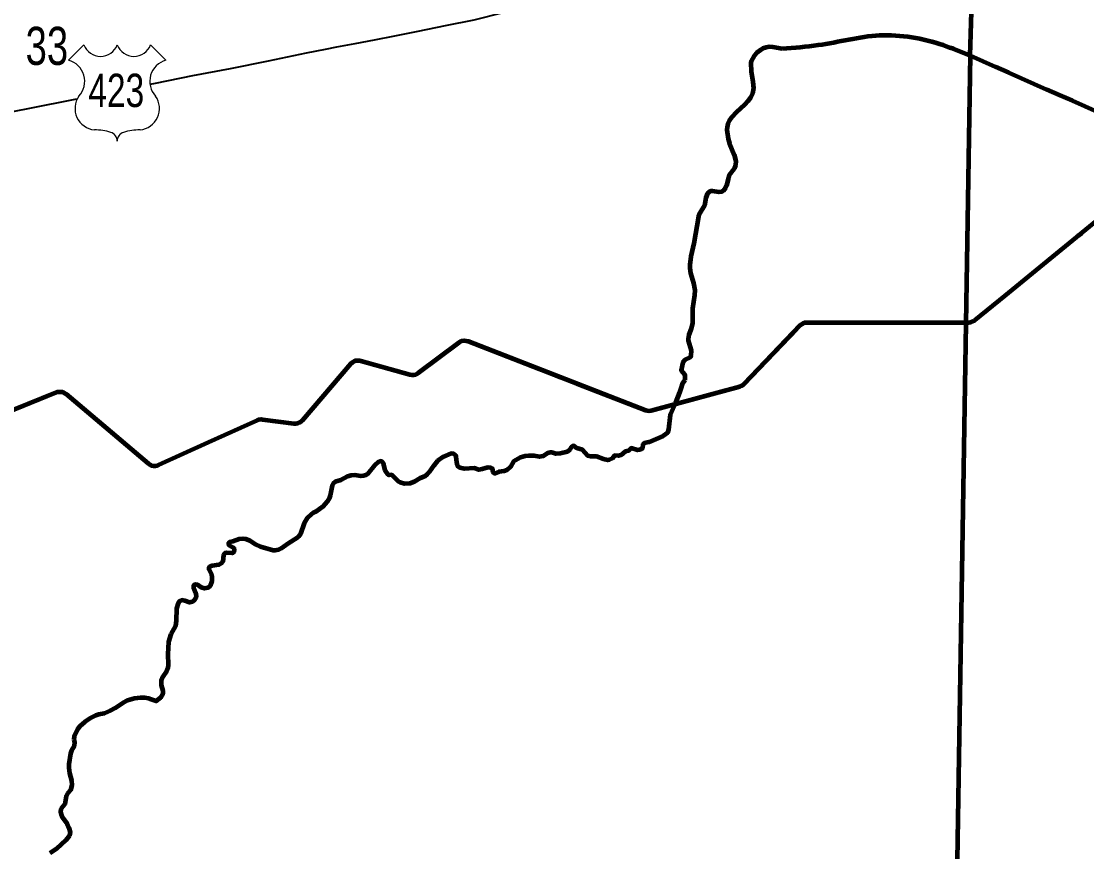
# Model space of a CAD drawing. Extents: x 553962 to 842807, y 8883888 to 9032388.
# Drawn here: x 627312 to 638482, y 8964625 to 8973335 of the extents above; entities that cross this region are included whole.
import ezdxf
from ezdxf.enums import TextEntityAlignment as Align

# ---------------------------------------------------------------- set-up
doc = ezdxf.new("R2010")
doc.units = 0
doc.header["$LTSCALE"] = 160
doc.linetypes.add('DOT_DASHED', pattern=[7.7, 5, -1.2, 0.3, -1.2])
for name, color, linetype, lineweight in [('11', 7, 'Continuous', 25), ('15', 7, 'Continuous', 25), ('21', 7, 'Continuous', 25), ('27', 7, 'Continuous', 90), ('33', 7, 'Continuous', 13), ('7', 7, 'Continuous', 90)]:
    doc.layers.add(name, color=color, linetype=linetype, lineweight=lineweight)

msp = doc.modelspace()

# ---------------------------------------------------------------- linework, layer by layer
at = {"layer": '11'}
for p, q in [((627808.4, 8972926.9), (627968.3, 8973086.8)), ((628667.7, 8973086.8), (628827.6, 8972926.9))]:
    msp.add_line(p, q, dxfattribs=at)
for centre, radius, start, end in [((628143.2, 8973153.7), 187.2, 200.95927, 339.04073), ((628492.8, 8973153.7), 187.2, 200.95927, 339.04073), ((627746.3, 8972705), 230.3, 317.5721, 74.36886), ((628889.7, 8972705), 230.3, 105.62774, 222.4279), ((628099.8, 8972419.9), 224.7, 144.73733, 264.65778), ((628536.2, 8972419.9), 224.7, 275.34222, 35.26267), ((628077.9, 8971606.4), 589.7, 72.89371, 89.90057), ((628223.6, 8972079.8), 94.4, 357.69345, 72.92955), ((628412.4, 8972079.8), 94.4, 107.07045, 182.30655), ((628558.1, 8971606.4), 589.7, 90.09943, 107.10629)]:
    msp.add_arc(centre, radius, start, end, dxfattribs=at)
at = {"layer": '15', "lineweight": 40}
for points in [[(636526.5, 8974783.6), (636082.7, 8974635.6), (635662.2, 8974501.7), (635260.8, 8974371.9), (634884.1, 8974246.1), (634508.7, 8974119.3), (634143, 8973999.6), (633777.1, 8973878.8), (633411.3, 8973759), (633045.5, 8973640.3), (632701.6, 8973531.6), (632515, 8973468.2), (632359.8, 8973423.8), (632056.8, 8973345.2), (631756.7, 8973285.7), (631470.2, 8973228.1), (631226.1, 8973179.7), (631010.7, 8973135.2), (630810.4, 8973099.9), (630618.3, 8973063.5), (630498.6, 8973037.3), (630299.5, 8972998.9)], [(630299.5, 8972998.9), (629900.9, 8972917.2), (629502.3, 8972835.4), (629106.4, 8972761.7), (628714.6, 8972683.9), (628658.2, 8972671.9)], [(627892.1, 8972517.3), (627787.3, 8972497.2), (626527.3, 8972247.8), (625278.3, 8971995.4), (625208.3, 8971975.3), (624859.1, 8971919.6), (624586.2, 8971856.1), (624327.1, 8971807.6), (624078.9, 8971766.2), (623877.2, 8971718.8), (623688.2, 8971682.4)]]:
    msp.add_lwpolyline(points, dxfattribs=at)
at = {"layer": '21'}
for points in [[(635289.1, 8973046.9), (635193.3, 8973064.8), (635152.3, 8973065.7), (635121.8, 8973060.6), (635088.4, 8973049.6), (635061.3, 8973033.5), (635024.5, 8973002.4), (634997.2, 8972972.3), (634966.1, 8972918.2), (634961, 8972900.1), (634963.3, 8972809), (634982.5, 8972700.9), (634988.3, 8972634.8), (634977.1, 8972576.7), (634957, 8972536.6), (634931, 8972498.5), (634893.6, 8972457.3), (634810.8, 8972383.1), (634757.5, 8972324.9), (634734.8, 8972291.8), (634721.1, 8972258.8), (634713.2, 8972225.7), (634711, 8972195.6), (634723.7, 8972103.5), (634738.5, 8972051.5), (634787.3, 8971934.3), (634802.1, 8971867.3), (634801, 8971826.2), (634787, 8971787.1), (634735.3, 8971720.9), (634725.3, 8971693.9), (634707.4, 8971613.7), (634694.8, 8971588.7), (634670.6, 8971557.6), (634653, 8971546.5), (634625.3, 8971541.5), (634559.7, 8971552.4), (634539.5, 8971553.4), (634505.6, 8971527.3), (634489.3, 8971482.2), (634473.5, 8971402), (634424.6, 8971322.8), (634411, 8971288.8), (634363.8, 8971005.2), (634331.5, 8970867), (634319.9, 8970779.8), (634321.1, 8970743.8), (634328.9, 8970692.7), (634361.6, 8970589.6), (634374.7, 8970513.5), (634371.4, 8970461.4), (634350, 8970323.2), (634349.1, 8970169.9), (634336.1, 8970107.8), (634312.2, 8970046.7), (634303.6, 8970002.6), (634304.6, 8969985.6), (634333.8, 8969882.4), (634332.9, 8969828.3), (634324.3, 8969808.3), (634272.2, 8969782.2), (634248.5, 8969757.1), (634230.1, 8969676), (634268.6, 8969630), (634268.6, 8969569.3)], [(634268.6, 8969569.3), (634244.3, 8969539), (634226.1, 8969484.3), (634214, 8969441.9), (634171.5, 8969332.7), (634116.8, 8969205.3), (634098.6, 8969053.6), (634086.5, 8969017.2), (634039.3, 8968984.8)], [(634039.3, 8968984.8), (633892.2, 8968920.1), (633841.2, 8968911.2), (633829, 8968894.2), (633826.5, 8968860.1), (633814.7, 8968848.1), (633792.7, 8968839.1), (633772.6, 8968838), (633707.3, 8968856), (633679.2, 8968828.9), (633643, 8968822.8), (633597.4, 8968783.7), (633572.7, 8968776.6), (633532.2, 8968781.6), (633506.6, 8968748.5), (633477, 8968733.4), (633461.8, 8968732.4), (633415.1, 8968740.3), (633342.3, 8968771.2), (633285, 8968769.1), (633251.4, 8968778.1), (633194.6, 8968839.1), (633136, 8968858.1), (633110.7, 8968880), (633099.8, 8968882), (633077.7, 8968869), (633061.8, 8968841.9), (633034, 8968818.8), (632961, 8968800.7), (632917, 8968797.6), (632873.8, 8968812.6), (632857.7, 8968813.5), (632829.5, 8968806.5), (632784.3, 8968774.4), (632762.5, 8968768.3), (632743.5, 8968767.3), (632689.7, 8968778.2), (632635, 8968777.1), (632594.3, 8968772.1), (632546, 8968759), (632474, 8968715.8), (632441.1, 8968661.6), (632402.4, 8968626.5), (632375.7, 8968616.5), (632320, 8968608.4), (632276, 8968592.3), (632267.3, 8968594.3), (632260.3, 8968604.3), (632251.7, 8968645.3), (632234.7, 8968652.3), (632204.8, 8968654.2), (632145, 8968637.1), (632109, 8968631.1), (632058.6, 8968648), (631959.9, 8968641.8), (631914.2, 8968649.8), (631895.5, 8968662.8), (631887.1, 8968674.8), (631878, 8968708.8), (631869.8, 8968767.9), (631863.3, 8968783.9), (631842.8, 8968796.9), (631814.7, 8968800.9), (631735.7, 8968766.7), (631677.1, 8968724.5), (631636.5, 8968676.4), (631586.8, 8968606.2)], [(631586.8, 8968606.2), (631586.8, 8968606.2), (631566, 8968583.1), (631538.7, 8968561.1), (631495.2, 8968543), (631432.7, 8968503.8), (631386.3, 8968486.7), (631328.7, 8968484.6), (631284.8, 8968496.6), (631269.3, 8968505.5), (631202.2, 8968575.6), (631191.8, 8968578.5), (631168.3, 8968573.5), (631157.2, 8968578.5), (631126.3, 8968623.5), (631111.8, 8968681.6), (631101.9, 8968706.6), (631091.9, 8968716.6), (631075.5, 8968722.6), (631055.8, 8968713.5), (631019.8, 8968680.4), (630944.5, 8968589.2), (630924.7, 8968575.1), (630898.9, 8968567.1), (630870.7, 8968563), (630810.1, 8968573.9), (630771.4, 8968571.9), (630733.8, 8968558.8), (630662, 8968521.6), (630604.2, 8968505.5), (630582.5, 8968486.4), (630570.5, 8968464.4), (630552, 8968360.2), (630538.6, 8968328.1), (630519, 8968295), (630475.5, 8968245.9), (630400.9, 8968188.7), (630373.3, 8968178.6), (630353.6, 8968166.6), (630308.6, 8968122.4), (630276.4, 8968071.3), (630238.3, 8967960.1), (630219.6, 8967931), (630204, 8967915.9), (630110, 8967856.7), (630037.7, 8967805.5), (630008, 8967791.4), (629973.1, 8967784.4), (629952.7, 8967785.3), (629818.6, 8967822.2), (629765.8, 8967848.1), (629713, 8967885.1), (629664.5, 8967904.1), (629633.8, 8967907), (629598, 8967904), (629531.5, 8967879.8), (629496.2, 8967871.8), (629483.7, 8967859.7), (629486.2, 8967847.7), (629492.6, 8967840.7), (629540.7, 8967810.7), (629545.3, 8967784.7), (629540.8, 8967768.7), (629532.8, 8967760.6), (629522.4, 8967757.6), (629462.2, 8967760.5), (629444.6, 8967756.5), (629432.2, 8967733.4), (629423.8, 8967670.3), (629408.2, 8967648.3), (629382.3, 8967632.2), (629313.2, 8967622.1), (629285.3, 8967611), (629277.8, 8967603), (629278.1, 8967588), (629305.3, 8967533.9), (629310.7, 8967502.9), (629308.8, 8967461.8), (629293.1, 8967414.7), (629266.5, 8967393.6), (629234, 8967384.6), (629199.3, 8967395.5), (629158.3, 8967424.5), (629139.8, 8967426.5), (629123.2, 8967422.5), (629117.6, 8967414.4), (629118, 8967394.4), (629139.5, 8967343.4), (629144.7, 8967309.3), (629140.5, 8967289.3), (629122.5, 8967256.2), (629103.3, 8967245.2), (629075.3, 8967238.1), (629026.3, 8967257.1), (628994.8, 8967264), (628978.7, 8967255), (628957.3, 8967232.9), (628940.9, 8967175.8), (628937.1, 8967045.6), (628928.9, 8966993.5), (628879.5, 8966907.3)], [(628879.5, 8966907.3), (628856.2, 8966825.1), (628856.2, 8966825.1), (628847.9, 8966696.9), (628850.9, 8966584.7), (628846.8, 8966548.7), (628833.2, 8966513.6), (628795.6, 8966457.4), (628777.8, 8966417.3), (628777.8, 8966370.3), (628794.8, 8966312.2), (628795, 8966279.2), (628772.4, 8966240.1), (628724.9, 8966202.9), (628672.1, 8966222.8)], [(628672.1, 8966222.8), (628644.5, 8966231.7), (628607, 8966237.7), (628560.1, 8966237.6), (628499.1, 8966232.5), (628424.4, 8966210.3), (628380.7, 8966187.2), (628295.1, 8966129), (628244.3, 8966100.9), (628182.1, 8966074.8), (628126, 8966063.7), (628091.9, 8966052.6), (628032.2, 8966021.4), (627977.3, 8965986.3), (627925.1, 8965941.1), (627901.8, 8965910.1), (627866.5, 8965837.9), (627864.4, 8965796.7)], [(627864.4, 8965796.7), (627870.8, 8965773.8), (627867.2, 8965732.7), (627839, 8965684.6), (627827.1, 8965654.5), (627811.8, 8965541.3), (627811.5, 8965505.3), (627817.4, 8965449.2), (627838.1, 8965372.1), (627841, 8965321), (627826.7, 8965271.9), (627798.1, 8965236.8), (627783.4, 8965207.8), (627766.8, 8965123.6), (627733.2, 8965082.5), (627726.4, 8965067.5), (627723.3, 8965046.4), (627728.3, 8965015.4), (627739.7, 8964986.4), (627792.5, 8964916.3), (627811.7, 8964876.3), (627823.6, 8964830.2), (627816, 8964796.2)], [(627816, 8964796.2), (627816, 8964796.2), (627780.2, 8964746.1), (627680.5, 8964655.8), (627612, 8964609.6)]]:
    msp.add_lwpolyline(points, dxfattribs=at)
at = {"layer": '27'}
for points in [[(637260.6, 8972975.8), (637390.8, 8977204.2), (635350.7, 8977923.9), (623791.9, 8983133)], [(635289.1, 8973046.9), (635193.3, 8973064.8), (635152.3, 8973065.7), (635121.8, 8973060.6), (635088.4, 8973049.6), (635061.3, 8973033.5), (635024.5, 8973002.4), (634997.2, 8972972.3), (634966.1, 8972918.2), (634961, 8972900.1), (634963.3, 8972809), (634982.5, 8972700.9), (634988.3, 8972634.8), (634977.1, 8972576.7), (634957, 8972536.6), (634931, 8972498.5), (634893.6, 8972457.3), (634810.8, 8972383.1), (634757.5, 8972324.9), (634734.8, 8972291.8), (634721.1, 8972258.8), (634713.2, 8972225.7), (634711, 8972195.6), (634723.7, 8972103.5), (634738.5, 8972051.5), (634787.3, 8971934.3), (634802.1, 8971867.3), (634801, 8971826.2), (634787, 8971787.1), (634735.3, 8971720.9), (634725.3, 8971693.9), (634707.4, 8971613.7), (634694.8, 8971588.7), (634670.6, 8971557.6), (634653, 8971546.5), (634625.3, 8971541.5), (634559.7, 8971552.4), (634539.5, 8971553.4), (634505.6, 8971527.3), (634489.3, 8971482.2), (634473.5, 8971402), (634424.6, 8971322.8), (634411, 8971288.8), (634363.8, 8971005.2), (634331.5, 8970867), (634319.9, 8970779.8), (634321.1, 8970743.8), (634328.9, 8970692.7), (634361.6, 8970589.6), (634374.7, 8970513.5), (634371.4, 8970461.4), (634350, 8970323.2), (634349.1, 8970169.9), (634336.1, 8970107.8), (634312.2, 8970046.7), (634303.6, 8970002.6), (634304.6, 8969985.6), (634333.8, 8969882.4), (634332.9, 8969828.3), (634324.3, 8969808.3), (634272.2, 8969782.2), (634248.5, 8969757.1), (634230.1, 8969676), (634268.6, 8969630), (634268.6, 8969569.3)], [(637260.6, 8972975.8), (637076.8, 8961505.7), (634855.7, 8958401.3), (634875.3, 8955110.3)], [(634268.6, 8969569.3), (634244.3, 8969539), (634226.1, 8969484.3), (634214, 8969441.9), (634171.5, 8969332.7), (634116.8, 8969205.3), (634098.6, 8969053.6), (634086.5, 8969017.2), (634039.3, 8968984.8)], [(634039.3, 8968984.8), (633892.2, 8968920.1), (633841.2, 8968911.2), (633829, 8968894.2), (633826.5, 8968860.1), (633814.7, 8968848.1), (633792.7, 8968839.1), (633772.6, 8968838), (633707.3, 8968856), (633679.2, 8968828.9), (633643, 8968822.8), (633597.4, 8968783.7), (633572.7, 8968776.6), (633532.2, 8968781.6), (633506.6, 8968748.5), (633477, 8968733.4), (633461.8, 8968732.4), (633415.1, 8968740.3), (633342.3, 8968771.2), (633285, 8968769.1), (633251.4, 8968778.1), (633194.6, 8968839.1), (633136, 8968858.1), (633110.7, 8968880), (633099.8, 8968882), (633077.7, 8968869), (633061.8, 8968841.9), (633034, 8968818.8), (632961, 8968800.7), (632917, 8968797.6), (632873.8, 8968812.6), (632857.7, 8968813.5), (632829.5, 8968806.5), (632784.3, 8968774.4), (632762.5, 8968768.3), (632743.5, 8968767.3), (632689.7, 8968778.2), (632635, 8968777.1), (632594.3, 8968772.1), (632546, 8968759), (632474, 8968715.8), (632441.1, 8968661.6), (632402.4, 8968626.5), (632375.7, 8968616.5), (632320, 8968608.4), (632276, 8968592.3), (632267.3, 8968594.3), (632260.3, 8968604.3), (632251.7, 8968645.3), (632234.7, 8968652.3), (632204.8, 8968654.2), (632145, 8968637.1), (632109, 8968631.1), (632058.6, 8968648), (631959.9, 8968641.8), (631914.2, 8968649.8), (631895.5, 8968662.8), (631887.1, 8968674.8), (631878, 8968708.8), (631869.8, 8968767.9), (631863.3, 8968783.9), (631842.8, 8968796.9), (631814.7, 8968800.9), (631735.7, 8968766.7), (631677.1, 8968724.5), (631636.5, 8968676.4), (631586.8, 8968606.2)], [(631586.8, 8968606.2), (631586.8, 8968606.2), (631566, 8968583.1), (631538.7, 8968561.1), (631495.2, 8968543), (631432.7, 8968503.8), (631386.3, 8968486.7), (631328.7, 8968484.6), (631284.8, 8968496.6), (631269.3, 8968505.5), (631202.2, 8968575.6), (631191.8, 8968578.5), (631168.3, 8968573.5), (631157.2, 8968578.5), (631126.3, 8968623.5), (631111.8, 8968681.6), (631101.9, 8968706.6), (631091.9, 8968716.6), (631075.5, 8968722.6), (631055.8, 8968713.5), (631019.8, 8968680.4), (630944.5, 8968589.2), (630924.7, 8968575.1), (630898.9, 8968567.1), (630870.7, 8968563), (630810.1, 8968573.9), (630771.4, 8968571.9), (630733.8, 8968558.8), (630662, 8968521.6), (630604.2, 8968505.5), (630582.5, 8968486.4), (630570.5, 8968464.4), (630552, 8968360.2), (630538.6, 8968328.1), (630519, 8968295), (630475.5, 8968245.9), (630400.9, 8968188.7), (630373.3, 8968178.6), (630353.6, 8968166.6), (630308.6, 8968122.4), (630276.4, 8968071.3), (630238.3, 8967960.1), (630219.6, 8967931), (630204, 8967915.9), (630110, 8967856.7), (630037.7, 8967805.5), (630008, 8967791.4), (629973.1, 8967784.4), (629952.7, 8967785.3), (629818.6, 8967822.2), (629765.8, 8967848.1), (629713, 8967885.1), (629664.5, 8967904.1), (629633.8, 8967907), (629598, 8967904), (629531.5, 8967879.8), (629496.2, 8967871.8), (629483.7, 8967859.7), (629486.2, 8967847.7), (629492.6, 8967840.7), (629540.7, 8967810.7), (629545.3, 8967784.7), (629540.8, 8967768.7), (629532.8, 8967760.6), (629522.4, 8967757.6), (629462.2, 8967760.5), (629444.6, 8967756.5), (629432.2, 8967733.4), (629423.8, 8967670.3), (629408.2, 8967648.3), (629382.3, 8967632.2), (629313.2, 8967622.1), (629285.3, 8967611), (629277.8, 8967603), (629278.1, 8967588), (629305.3, 8967533.9), (629310.7, 8967502.9), (629308.8, 8967461.8), (629293.1, 8967414.7), (629266.5, 8967393.6), (629234, 8967384.6), (629199.3, 8967395.5), (629158.3, 8967424.5), (629139.8, 8967426.5), (629123.2, 8967422.5), (629117.6, 8967414.4), (629118, 8967394.4), (629139.5, 8967343.4), (629144.7, 8967309.3), (629140.5, 8967289.3), (629122.5, 8967256.2), (629103.3, 8967245.2), (629075.3, 8967238.1), (629026.3, 8967257.1), (628994.8, 8967264), (628978.7, 8967255), (628957.3, 8967232.9), (628940.9, 8967175.8), (628937.1, 8967045.6), (628928.9, 8966993.5), (628879.5, 8966907.3)], [(628879.5, 8966907.3), (628856.2, 8966825.1), (628856.2, 8966825.1), (628847.9, 8966696.9), (628850.9, 8966584.7), (628846.8, 8966548.7), (628833.2, 8966513.6), (628795.6, 8966457.4), (628777.8, 8966417.3), (628777.8, 8966370.3), (628794.8, 8966312.2), (628795, 8966279.2), (628772.4, 8966240.1), (628724.9, 8966202.9), (628672.1, 8966222.8)], [(628672.1, 8966222.8), (628644.5, 8966231.7), (628607, 8966237.7), (628560.1, 8966237.6), (628499.1, 8966232.5), (628424.4, 8966210.3), (628380.7, 8966187.2), (628295.1, 8966129), (628244.3, 8966100.9), (628182.1, 8966074.8), (628126, 8966063.7), (628091.9, 8966052.6), (628032.2, 8966021.4), (627977.3, 8965986.3), (627925.1, 8965941.1), (627901.8, 8965910.1), (627866.5, 8965837.9), (627864.4, 8965796.7)], [(627864.4, 8965796.7), (627870.8, 8965773.8), (627867.2, 8965732.7), (627839, 8965684.6), (627827.1, 8965654.5), (627811.8, 8965541.3), (627811.5, 8965505.3), (627817.4, 8965449.2), (627838.1, 8965372.1), (627841, 8965321), (627826.7, 8965271.9), (627798.1, 8965236.8), (627783.4, 8965207.8), (627766.8, 8965123.6), (627733.2, 8965082.5), (627726.4, 8965067.5), (627723.3, 8965046.4), (627728.3, 8965015.4), (627739.7, 8964986.4), (627792.5, 8964916.3), (627811.7, 8964876.3), (627823.6, 8964830.2), (627816, 8964796.2)], [(627816, 8964796.2), (627816, 8964796.2), (627780.2, 8964746.1), (627680.5, 8964655.8), (627612, 8964609.6)]]:
    msp.add_lwpolyline(points, dxfattribs=at)
for points in [[(637260.6, 8972975.8), (636979.7, 8973082.7), (636310.5, 8973184.6), (635667.8, 8973082.7), (635289.1, 8973046.9)], [(637260.6, 8972975.8), (641524.5, 8971056.2), (652526.1, 8965412.7), (653164.3, 8965062.8), (670790.5, 8953770.1), (686194, 8943929.9), (696283.3, 8937647.1)]]:
    msp.add_spline(points, degree=3, dxfattribs=at)
at = {"layer": '7'}
for points in [[(631406.8, 8969626), (631426.8, 8969626.5), (631446.2, 8969631), (631464.4, 8969639.2), (631474.3, 8969645.8), (631899.6, 8969965.8), (631916.7, 8969976.1), (631935.5, 8969982.9), (631955.3, 8969985.8), (631975.2, 8969984.7), (631994.6, 8969979.6), (631996, 8969979.1), (633854.9, 8969257.5), (633874.2, 8969252.1), (633894.1, 8969250.7), (633913.9, 8969253.3), (633917.1, 8969254.1), (634844.4, 8969503.6), (634863.1, 8969510.7), (634880, 8969521.3), (634890.6, 8969531), (635479.7, 8970145.9), (635494.9, 8970158.9), (635512.4, 8970168.6), (635531.4, 8970174.6), (635551.3, 8970176.7), (635551.9, 8970176.7), (637246.5, 8970176.7), (637266.4, 8970178.7), (637285.5, 8970184.6), (637303, 8970194.2), (637309.8, 8970199.3), (637622.9, 8970455.1), (638665.6, 8971307.2)], [(626940.7, 8969142.9), (627676.5, 8969442), (627695.6, 8969447.7), (627715.5, 8969449.4), (627735.4, 8969447.1), (627754.4, 8969440.9), (627771.8, 8969431.1), (627778.6, 8969425.8), (628643.2, 8968696.2), (628659.7, 8968684.9), (628678.1, 8968677.1), (628697.7, 8968673.1), (628717.6, 8968673.1), (628737.2, 8968677.1), (628748.9, 8968681.5), (629274.7, 8968919), (629788.6, 8969151.2), (629807.5, 8969157.6), (629827.3, 8969160), (629842.6, 8969159.2), (630170.1, 8969116.9), (630190.1, 8969116.4), (630209.8, 8969119.8), (630228.4, 8969127), (630245.2, 8969137.8), (630258.8, 8969151), (630767.5, 8969743.7), (630782, 8969757.5), (630798.9, 8969768.1), (630817.6, 8969775.2), (630837.3, 8969778.4), (630857.3, 8969777.6), (630870.5, 8969774.8), (631387.1, 8969629.5), (631406.8, 8969626)]]:
    msp.add_lwpolyline(points, dxfattribs=at)
at = {"layer": '7', "linetype": 'DOT_DASHED'}
for points in [[(631406.8, 8969626), (631426.8, 8969626.5), (631446.2, 8969631), (631464.4, 8969639.2), (631474.3, 8969645.8), (631899.6, 8969965.8), (631916.7, 8969976.1), (631935.5, 8969982.9), (631955.3, 8969985.8), (631975.2, 8969984.7), (631994.6, 8969979.6), (631996, 8969979.1), (633854.9, 8969257.5), (633874.2, 8969252.1), (633894.1, 8969250.7), (633913.9, 8969253.3), (633917.1, 8969254.1), (634844.4, 8969503.6), (634863.1, 8969510.7), (634880, 8969521.3), (634890.6, 8969531), (635479.7, 8970145.9), (635494.9, 8970158.9), (635512.4, 8970168.6), (635531.4, 8970174.6), (635551.3, 8970176.7), (635551.9, 8970176.7), (637246.5, 8970176.7), (637266.4, 8970178.7), (637285.5, 8970184.6), (637303, 8970194.2), (637309.8, 8970199.3), (637622.9, 8970455.1), (638665.6, 8971307.2)], [(626940.7, 8969142.9), (627676.5, 8969442), (627695.6, 8969447.7), (627715.5, 8969449.4), (627735.4, 8969447.1), (627754.4, 8969440.9), (627771.8, 8969431.1), (627778.6, 8969425.8), (628643.2, 8968696.2), (628659.7, 8968684.9), (628678.1, 8968677.1), (628697.7, 8968673.1), (628717.6, 8968673.1), (628737.2, 8968677.1), (628748.9, 8968681.5), (629274.7, 8968919), (629788.6, 8969151.2), (629807.5, 8969157.6), (629827.3, 8969160), (629842.6, 8969159.2), (630170.1, 8969116.9), (630190.1, 8969116.4), (630209.8, 8969119.8), (630228.4, 8969127), (630245.2, 8969137.8), (630258.8, 8969151), (630767.5, 8969743.7), (630782, 8969757.5), (630798.9, 8969768.1), (630817.6, 8969775.2), (630837.3, 8969778.4), (630857.3, 8969777.6), (630870.5, 8969774.8), (631387.1, 8969629.5), (631406.8, 8969626)]]:
    msp.add_lwpolyline(points, dxfattribs=at)

# ---------------------------------------------------------------- texts
at = {"layer": '11', "width": 0.75}
msp.add_text('423', height=350, dxfattribs=at).set_placement((628307.7, 8972435.3), align=Align.CENTER)
at = {"layer": '33', "width": 0.75}
msp.add_text('33', height=400, dxfattribs=at).set_placement((627357.2, 8972877.1))

doc.saveas('drawing.dxf')
